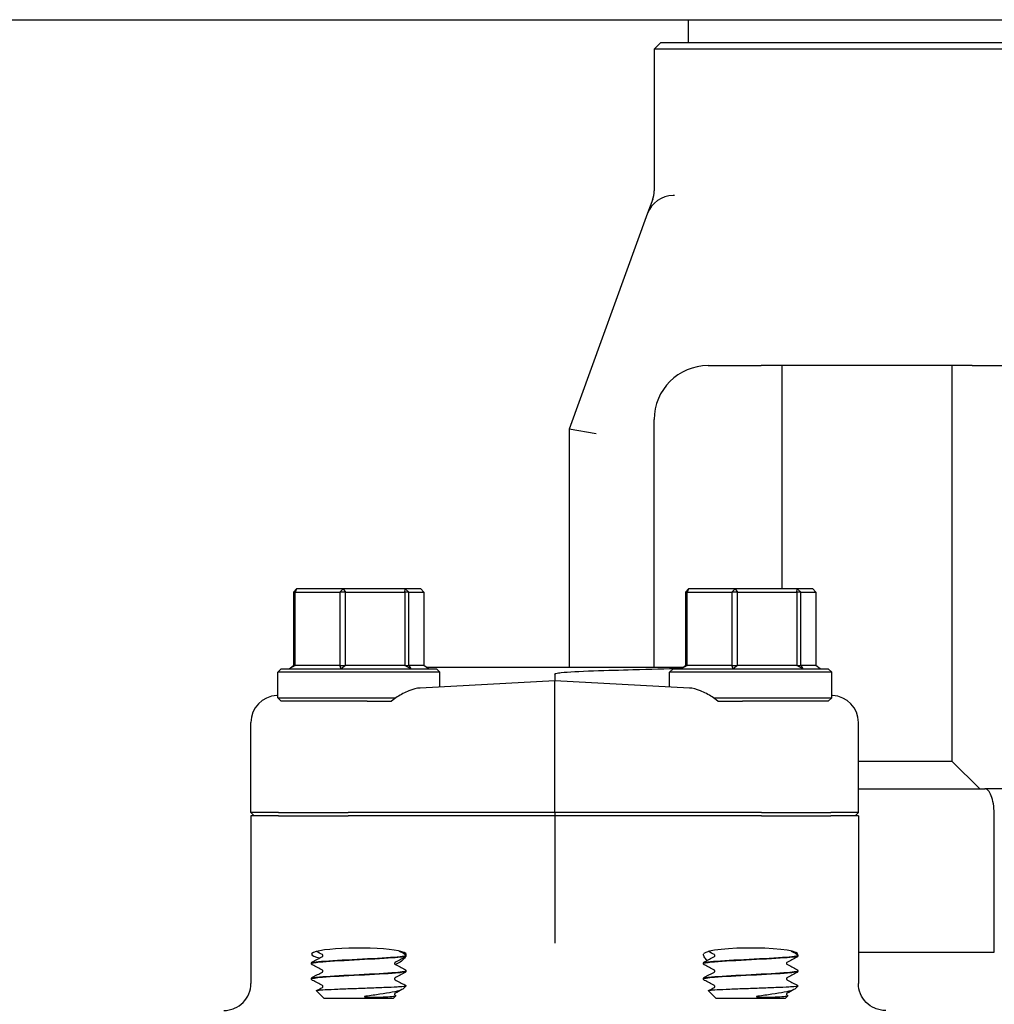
# Model space of a CAD drawing. Header units: inches. Extents: x 24 to 1128, y -69 to 748.
# Tile 515 of 656: x 746.48 to 751, y 305.55 to 310.11. Entities that reach past the tile are written whole.
import ezdxf

# ---------------------------------------------------------------- set-up
doc = ezdxf.new("R2010")
doc.units = ezdxf.units.IN
doc.header["$LTSCALE"] = 32
doc.header["$MEASUREMENT"] = 0
doc.layers.add('Visible (ANSI)', color=7, linetype='Continuous', lineweight=30)

msp = doc.modelspace()

# ---------------------------------------------------------------- linework, layer by layer
at = {"layer": 'Visible (ANSI)'}
for p, q in [((732.86063, 310.10867), (769.36063, 310.10867)), ((749.57836, 310.10867), (749.57836, 310.00286)), ((749.45213, 310.00286), (749.42088, 309.97161)), ((749.45213, 310.00286), (751.35813, 310.00286)), ((751.38938, 309.97161), (749.42088, 309.97161)), ((749.42088, 309.97161), (749.42088, 309.31624)), ((749.41456, 309.27684), (749.39095, 309.21195)), ((749.51538, 309.2942), (749.50841, 309.2942)), ((749.39095, 309.21195), (749.02718, 308.21252)), ((749.67088, 308.5068), (749.77429, 308.5068)), ((749.77429, 308.5068), (749.91647, 308.5068)), ((750.8938, 308.5068), (749.91647, 308.5068)), ((750.01143, 308.5068), (750.01143, 307.47242)), ((750.79883, 308.5068), (750.79883, 306.67546)), ((750.8938, 308.5068), (751.03598, 308.5068)), ((749.42088, 307.10867), (749.42088, 308.2568)), ((749.15218, 308.19048), (749.02718, 308.21252)), ((749.02718, 308.21252), (749.02718, 307.10867)), ((747.75211, 307.45679), (747.76569, 307.47242)), ((747.7596, 307.45679), (747.75211, 307.45679)), ((747.75211, 307.45679), (747.75211, 307.11804)), ((747.76569, 307.47242), (747.7596, 307.45679)), ((747.7596, 307.11804), (747.7596, 307.45679)), ((747.7596, 307.45679), (747.96578, 307.45679)), ((747.98137, 307.47242), (747.76569, 307.47242)), ((747.96578, 307.45679), (747.98137, 307.47242)), ((747.99204, 307.45679), (747.96578, 307.45679)), ((747.96578, 307.45679), (747.96578, 307.11804)), ((747.98137, 307.47242), (747.99204, 307.45679)), ((748.26918, 307.47242), (747.98137, 307.47242)), ((747.99204, 307.11804), (747.99204, 307.45679)), ((747.99204, 307.45679), (748.26715, 307.45679)), ((748.26715, 307.45679), (748.26918, 307.47242)), ((748.28593, 307.45679), (748.26715, 307.45679)), ((748.26715, 307.45679), (748.26715, 307.11804)), ((748.26918, 307.47242), (748.28593, 307.45679)), ((748.34129, 307.47242), (748.26918, 307.47242)), ((748.28593, 307.11804), (748.28593, 307.45679)), ((748.28593, 307.45679), (748.35487, 307.45679)), ((748.35487, 307.45679), (748.34129, 307.47242)), ((748.35487, 307.45679), (748.35487, 307.11804)), ((749.56647, 307.45679), (749.58005, 307.47242)), ((749.57396, 307.45679), (749.56647, 307.45679)), ((749.56647, 307.45679), (749.56647, 307.11804)), ((749.58005, 307.47242), (749.57396, 307.45679)), ((749.57396, 307.11804), (749.57396, 307.45679)), ((749.57396, 307.45679), (749.78013, 307.45679)), ((749.79573, 307.47242), (749.58005, 307.47242)), ((749.78013, 307.45679), (749.79573, 307.47242)), ((749.8064, 307.45679), (749.78013, 307.45679)), ((749.78013, 307.45679), (749.78013, 307.11804)), ((749.79573, 307.47242), (749.8064, 307.45679)), ((750.08353, 307.47242), (749.79573, 307.47242)), ((749.8064, 307.11804), (749.8064, 307.45679)), ((749.8064, 307.45679), (750.08151, 307.45679)), ((750.08151, 307.45679), (750.08353, 307.47242)), ((750.10029, 307.45679), (750.08151, 307.45679)), ((750.08151, 307.45679), (750.08151, 307.11804)), ((750.08353, 307.47242), (750.10029, 307.45679)), ((750.15565, 307.47242), (750.08353, 307.47242)), ((750.10029, 307.11804), (750.10029, 307.45679)), ((750.10029, 307.45679), (750.16923, 307.45679)), ((750.16923, 307.45679), (750.15565, 307.47242)), ((750.16923, 307.45679), (750.16923, 307.11804)), ((747.73101, 307.10242), (747.75211, 307.11804)), ((747.7596, 307.11804), (747.73101, 307.10242)), ((747.75211, 307.11804), (747.7596, 307.11804)), ((747.96578, 307.11804), (747.7596, 307.11804)), ((747.97268, 307.10242), (747.96578, 307.11804)), ((747.96578, 307.11804), (747.99204, 307.11804)), ((747.99204, 307.11804), (747.97268, 307.10242)), ((748.26715, 307.11804), (747.99204, 307.11804)), ((748.29516, 307.10242), (748.26715, 307.11804)), ((748.26715, 307.11804), (748.28593, 307.11804)), ((748.28593, 307.11804), (748.29516, 307.10242)), ((748.35487, 307.11804), (748.28593, 307.11804)), ((748.37597, 307.10242), (748.35487, 307.11804)), ((749.54537, 307.10242), (749.56647, 307.11804)), ((749.57396, 307.11804), (749.54537, 307.10242)), ((749.56647, 307.11804), (749.57396, 307.11804)), ((749.78013, 307.11804), (749.57396, 307.11804)), ((749.78704, 307.10242), (749.78013, 307.11804)), ((749.78013, 307.11804), (749.8064, 307.11804)), ((749.8064, 307.11804), (749.78704, 307.10242)), ((750.08151, 307.11804), (749.8064, 307.11804)), ((750.10952, 307.10242), (750.08151, 307.11804)), ((750.08151, 307.11804), (750.10029, 307.11804)), ((750.10029, 307.11804), (750.10952, 307.10242)), ((750.16923, 307.11804), (750.10029, 307.11804)), ((750.19033, 307.10242), (750.16923, 307.11804)), ((747.69412, 307.10242), (747.67849, 307.08679)), ((748.42849, 307.08679), (747.67849, 307.08679)), ((747.67849, 306.96804), (747.67849, 307.08679)), ((747.69412, 307.10242), (748.41287, 307.10242)), ((749.55381, 307.10867), (748.36754, 307.10867)), ((748.41287, 307.10242), (748.42849, 307.08679)), ((748.42849, 307.01828), (748.42849, 307.08679)), ((748.96067, 307.07742), (748.96067, 307.04617)), ((749.50847, 307.10242), (749.49285, 307.08679)), ((750.24285, 307.08679), (749.49285, 307.08679)), ((749.49285, 307.01828), (749.49285, 307.08679)), ((749.50847, 307.10242), (750.22722, 307.10242)), ((750.22722, 307.10242), (750.24285, 307.08679)), ((750.24285, 306.96804), (750.24285, 307.08679)), ((748.96067, 307.04617), (748.33714, 307.01349)), ((749.5842, 307.01349), (748.96067, 307.04617)), ((748.96067, 306.92186), (748.96067, 307.04617)), ((747.67849, 306.97897), (747.67398, 306.97874)), ((747.67849, 306.96804), (748.22598, 306.96804)), ((747.69412, 306.95242), (747.67849, 306.96804)), ((748.09193, 306.95242), (747.69412, 306.95242)), ((748.09193, 306.95242), (748.20542, 306.95242)), ((749.69536, 306.96804), (750.24285, 306.96804)), ((749.71592, 306.95242), (749.82941, 306.95242)), ((750.22722, 306.95242), (749.82941, 306.95242)), ((750.22722, 306.95242), (750.24285, 306.96804)), ((750.24736, 306.97874), (750.24285, 306.97897)), ((748.96067, 306.43679), (748.96067, 306.92186)), ((747.55442, 306.43679), (747.55442, 306.85379)), ((750.36692, 306.43679), (750.36692, 306.85379)), ((750.36692, 306.67546), (750.79883, 306.67546)), ((750.79883, 306.67546), (750.92812, 306.54617)), ((750.36692, 306.54617), (750.95243, 306.54617)), ((751.13938, 306.54617), (750.95243, 306.54617)), ((747.55442, 306.43679), (747.57018, 306.42117)), ((747.68177, 306.43679), (747.55442, 306.43679)), ((747.68177, 306.43679), (748.00401, 306.43679)), ((748.96067, 306.43679), (748.00401, 306.43679)), ((749.91733, 306.43679), (748.96067, 306.43679)), ((748.96067, 306.43679), (748.96067, 306.42117)), ((749.91733, 306.43679), (750.23957, 306.43679)), ((750.36692, 306.43679), (750.23957, 306.43679)), ((750.36692, 306.43679), (750.35116, 306.42117)), ((747.55442, 306.42117), (747.55442, 305.6448)), ((747.68177, 306.42117), (747.55442, 306.42117)), ((747.68177, 306.42117), (748.00401, 306.42117)), ((748.96067, 306.42117), (748.00401, 306.42117)), ((748.96067, 306.42117), (748.96067, 305.95594)), ((749.91733, 306.42117), (748.96067, 306.42117)), ((749.91733, 306.42117), (750.23957, 306.42117)), ((750.36692, 306.42117), (750.23957, 306.42117)), ((750.36692, 306.42117), (750.36692, 305.6448)), ((750.99568, 305.78986), (750.99568, 306.42117)), ((748.96067, 305.95594), (748.96067, 305.83172)), ((748.27224, 305.77441), (748.27224, 305.77374)), ((750.0866, 305.77441), (750.0866, 305.77374)), ((750.36692, 305.78986), (750.99568, 305.78986)), ((747.83474, 305.73866), (747.83474, 305.73799)), ((748.27224, 305.70291), (748.27224, 305.70224)), ((749.6491, 305.73866), (749.6491, 305.73799)), ((750.0866, 305.70291), (750.0866, 305.70224)), ((747.83474, 305.66716), (747.83474, 305.66649)), ((749.6491, 305.66716), (749.6491, 305.66649)), ((747.89248, 305.57742), (747.85767, 305.61137)), ((748.25736, 305.61922), (748.27186, 305.63336)), ((749.70684, 305.57742), (749.67202, 305.61137)), ((750.07172, 305.61922), (750.08622, 305.63336)), ((747.89248, 305.57742), (748.2145, 305.57742)), ((748.2145, 305.57742), (748.22542, 305.58806)), ((748.22151, 305.59083), (748.22501, 305.589)), ((749.70684, 305.57742), (750.02886, 305.57742)), ((750.02886, 305.57742), (750.03977, 305.58806)), ((750.03587, 305.59083), (750.03936, 305.589))]:
    msp.add_line(p, q, dxfattribs=at)
for centre, radius, start, end in [((749.29588, 309.31624), 0.125, 340, 0), ((749.50841, 309.1692), 0.125, 90, 160), ((749.67088, 308.2568), 0.25, 90, 180)]:
    msp.add_arc(centre, radius, start, end, dxfattribs=at)
for centre, major_axis, ratio, start_param, end_param in [((747.68052, 306.85391), (-0.12593, -0.0066), 0.9912318, 4.712389, 6.2312837), ((750.24082, 306.85391), (0.12593, -0.0066), 0.9912318, 0.0519016, 1.5707963), ((748.05349, 305.78047), (0.21875, 0), 0.1316525, 0.1108904, 3.7549812), ((749.86785, 305.78047), (0.21875, 0), 0.1316525, 6.1892377, 9.3138876)]:
    msp.add_ellipse(centre, major_axis=major_axis, ratio=ratio, start_param=start_param, end_param=end_param, dxfattribs=at)
for points, knots in [([(748.96067, 307.07742), (748.96067, 307.0776), (748.96071, 307.07776), (748.96088, 307.07813), (748.96102, 307.07832), (748.9615, 307.0788), (748.96192, 307.07907), (748.9634, 307.07989), (748.96487, 307.0804), (748.97258, 307.08262), (748.98308, 307.08399), (749.02247, 307.08831), (749.07565, 307.09097), (749.14067, 307.09315)], [0, 0, 0, 0, 0.00152658, 0.00152658, 0.00347355, 0.00347355, 0.00712444, 0.00712444, 0.01690708, 0.01690708, 0.05959749, 0.05959749, 0.22400496, 0.22400496, 0.22400496, 0.22400496]), ([(749.14067, 307.09315), (749.20354, 307.09526), (749.26458, 307.09722), (749.40383, 307.10141), (749.47783, 307.1034), (749.54392, 307.10493), (749.54642, 307.10499), (749.54891, 307.10504)], [3.1568039, 3.1568039, 3.1568039, 3.1568039, 3.6500368, 3.6500368, 4.3433226, 4.3433226, 4.370872, 4.370872, 4.370872, 4.370872]), ([(748.33714, 307.01349), (748.32167, 307.01268), (748.30399, 307.00816), (748.26746, 306.99342), (748.2486, 306.98316), (748.22322, 306.96629), (748.21417, 306.95971), (748.20542, 306.95242)], [0.5162883, 0.5162883, 0.5162883, 0.5162883, 0.68070555, 0.68070555, 0.84790607, 0.84790607, 0.93136202, 0.93136202, 0.93136202, 0.93136202]), ([(749.71592, 306.95242), (749.70717, 306.95971), (749.69812, 306.96629), (749.67274, 306.98316), (749.65388, 306.99342), (749.61735, 307.00816), (749.59967, 307.01268), (749.5842, 307.01349)], [1.37086357, 1.37086357, 1.37086357, 1.37086357, 1.45431952, 1.45431952, 1.62152004, 1.62152004, 1.78593729, 1.78593729, 1.78593729, 1.78593729]), ([(750.99568, 306.42117), (750.99568, 306.43666), (750.99473, 306.45196), (750.99096, 306.48102), (750.98814, 306.49439), (750.98082, 306.51783), (750.9763, 306.52744), (750.96838, 306.53817), (750.96534, 306.54113), (750.95906, 306.54513), (750.95582, 306.54615), (750.95251, 306.54617), (750.95247, 306.54617), (750.95243, 306.54617)], [-0.51447823, -0.51447823, -0.51447823, -0.51447823, -0.39620285, -0.39620285, -0.27486586, -0.27486586, -0.14690316, -0.14690316, -0.07369055, -0.07369055, 0, 0, 0.00085806, 0.00085806, 0.00085806, 0.00085806]), ([(747.835, 305.73797), (747.83509, 305.74023), (747.84786, 305.74249), (747.87218, 305.74475), (747.90813, 305.74809), (747.96861, 305.75143), (748.03258, 305.75478), (748.09653, 305.75812), (748.16273, 305.76146), (748.20816, 305.7648), (748.24866, 305.76778), (748.27196, 305.77076), (748.27219, 305.77374)], [14.1348503, 14.1348503, 14.1348503, 14.1348503, 14.7308693, 14.7308693, 14.7308693, 15.6122213, 15.6122213, 15.6122213, 16.4933178, 16.4933178, 16.4933178, 17.2787596, 17.2787596, 17.2787596, 17.2787596]), ([(748.27222, 305.77444), (748.27224, 305.77418), (748.27209, 305.77392), (748.27177, 305.77366), (748.26754, 305.77032), (748.23356, 305.76699), (748.1816, 305.76365), (748.12974, 305.76033), (748.06096, 305.757), (747.99901, 305.75367), (747.93717, 305.75035), (747.88329, 305.74703), (747.85589, 305.74371), (747.84202, 305.74202), (747.83508, 305.74034), (747.83507, 305.73866)], [-23.5642615, -23.5642615, -23.5642615, -23.5642615, -23.4959687, -23.4959687, -23.4959687, -22.6167864, -22.6167864, -22.6167864, -21.7394211, -21.7394211, -21.7394211, -20.8637276, -20.8637276, -20.8637276, -20.4203522, -20.4203522, -20.4203522, -20.4203522]), ([(747.8877, 305.77408), (747.8877, 305.77546), (747.88713, 305.77675), (747.8862, 305.77804), (747.88584, 305.77831), (747.88553, 305.77854), (747.88547, 305.77857), (747.88547, 305.77857)], [0, 0, 0, 0, 0.022828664, 0.022828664, 0.041633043, 0.041633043, 0.054614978, 0.054614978, 0.054614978, 0.054614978]), ([(747.88547, 305.76958), (747.88547, 305.76958), (747.88571, 305.76967), (747.88647, 305.77047), (747.88683, 305.77092), (747.88746, 305.77225), (747.8877, 305.77316), (747.8877, 305.77408)], [0.002645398, 0.002645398, 0.002645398, 0.002645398, 0.027589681, 0.027589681, 0.042171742, 0.042171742, 0.057287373, 0.057287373, 0.057287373, 0.057287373]), ([(748.26808, 305.76723), (748.26459, 305.76131), (748.259, 305.75477), (748.24389, 305.74275), (748.23397, 305.73719), (748.22179, 305.73368)], [0.17588334, 0.17588334, 0.17588334, 0.17588334, 0.32081632, 0.32081632, 0.47288143, 0.47288143, 0.47288143, 0.47288143]), ([(748.26753, 305.78122), (748.26832, 305.78081), (748.26916, 305.78031), (748.27056, 305.77886), (748.27106, 305.77822), (748.27189, 305.77657), (748.27219, 305.77552), (748.27224, 305.77444)], [0, 0, 0, 0, 0.028459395, 0.028459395, 0.043235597, 0.043235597, 0.058545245, 0.058545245, 0.058545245, 0.058545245]), ([(748.27224, 305.77372), (748.27218, 305.77226), (748.27163, 305.77089), (748.27039, 305.76901), (748.26972, 305.7684), (748.26856, 305.76751), (748.26804, 305.7672), (748.26753, 305.76694)], [0, 0, 0, 0, 0.020588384, 0.020588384, 0.04017257, 0.04017257, 0.058516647, 0.058516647, 0.058516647, 0.058516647]), ([(748.2709, 305.78365), (748.27207, 305.78227), (748.27246, 305.7802), (748.27207, 305.77722), (748.27199, 305.77679), (748.2719, 305.77634)], [0, 0, 0, 0, 0.081333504, 0.081333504, 0.094797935, 0.094797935, 0.094797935, 0.094797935]), ([(749.66614, 305.75192), (749.66007, 305.75735), (749.65557, 305.76308), (749.64892, 305.77501), (749.64802, 305.78079), (749.65044, 305.78365)], [0.71251652, 0.71251652, 0.71251652, 0.71251652, 0.82602783, 0.82602783, 0.97703961, 0.97703961, 0.97703961, 0.97703961]), ([(749.64936, 305.73797), (749.64944, 305.74023), (749.66222, 305.74249), (749.68653, 305.74475), (749.72248, 305.74809), (749.78297, 305.75143), (749.84694, 305.75478), (749.91089, 305.75812), (749.97709, 305.76146), (750.02252, 305.7648), (750.06302, 305.76778), (750.08632, 305.77076), (750.08655, 305.77374)], [14.1348503, 14.1348503, 14.1348503, 14.1348503, 14.7308693, 14.7308693, 14.7308693, 15.6122213, 15.6122213, 15.6122213, 16.4933178, 16.4933178, 16.4933178, 17.2787596, 17.2787596, 17.2787596, 17.2787596]), ([(750.08657, 305.77444), (750.0866, 305.77418), (750.08645, 305.77392), (750.08612, 305.77366), (750.0819, 305.77032), (750.04792, 305.76699), (749.99595, 305.76365), (749.94409, 305.76033), (749.87532, 305.757), (749.81336, 305.75367), (749.75152, 305.75035), (749.69764, 305.74703), (749.67025, 305.74371), (749.65638, 305.74202), (749.64943, 305.74034), (749.64943, 305.73866)], [-23.5642615, -23.5642615, -23.5642615, -23.5642615, -23.4959687, -23.4959687, -23.4959687, -22.6167864, -22.6167864, -22.6167864, -21.7394211, -21.7394211, -21.7394211, -20.8637276, -20.8637276, -20.8637276, -20.4203522, -20.4203522, -20.4203522, -20.4203522]), ([(749.70205, 305.77408), (749.70205, 305.77546), (749.70149, 305.77675), (749.70055, 305.77804), (749.7002, 305.77831), (749.69989, 305.77854), (749.69983, 305.77857), (749.69983, 305.77857)], [0, 0, 0, 0, 0.022828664, 0.022828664, 0.041633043, 0.041633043, 0.054614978, 0.054614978, 0.054614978, 0.054614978]), ([(749.69983, 305.76958), (749.69983, 305.76958), (749.70007, 305.76967), (749.70082, 305.77047), (749.70119, 305.77092), (749.70182, 305.77225), (749.70205, 305.77316), (749.70205, 305.77408)], [0.002645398, 0.002645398, 0.002645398, 0.002645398, 0.027589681, 0.027589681, 0.042171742, 0.042171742, 0.057287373, 0.057287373, 0.057287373, 0.057287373]), ([(750.08189, 305.78122), (750.08267, 305.78081), (750.08352, 305.78031), (750.08492, 305.77886), (750.08541, 305.77822), (750.08624, 305.77657), (750.08655, 305.77552), (750.0866, 305.77444)], [0, 0, 0, 0, 0.028459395, 0.028459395, 0.043235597, 0.043235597, 0.058545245, 0.058545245, 0.058545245, 0.058545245]), ([(750.0866, 305.77372), (750.08653, 305.77226), (750.08599, 305.77089), (750.08474, 305.76901), (750.08408, 305.7684), (750.08292, 305.76751), (750.08239, 305.7672), (750.08189, 305.76694)], [0, 0, 0, 0, 0.020588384, 0.020588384, 0.04017257, 0.04017257, 0.058516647, 0.058516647, 0.058516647, 0.058516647]), ([(747.83474, 305.73869), (747.83481, 305.74014), (747.83535, 305.74151), (747.8366, 305.74339), (747.83726, 305.744), (747.83842, 305.74489), (747.83895, 305.7452), (747.83945, 305.74547)], [0, 0, 0, 0, 0.020588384, 0.020588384, 0.04017257, 0.04017257, 0.058516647, 0.058516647, 0.058516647, 0.058516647]), ([(747.83945, 305.73119), (747.83867, 305.73159), (747.83782, 305.73209), (747.83642, 305.73354), (747.83593, 305.73418), (747.8351, 305.73583), (747.83479, 305.73688), (747.83474, 305.73797)], [0, 0, 0, 0, 0.028459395, 0.028459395, 0.043235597, 0.043235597, 0.058545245, 0.058545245, 0.058545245, 0.058545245]), ([(748.27221, 305.70294), (748.27213, 305.69991), (748.24811, 305.69688), (748.20651, 305.69385), (748.16088, 305.69053), (748.09496, 305.68721), (748.03143, 305.68389), (747.96811, 305.68058), (747.90835, 305.67726), (747.87258, 305.67395), (747.84811, 305.67169), (747.83519, 305.66942), (747.835, 305.66716)], [-17.2810762, -17.2810762, -17.2810762, -17.2810762, -16.4826805, -16.4826805, -16.4826805, -15.6069384, -15.6069384, -15.6069384, -14.7341258, -14.7341258, -14.7341258, -14.1371669, -14.1371669, -14.1371669, -14.1371669]), ([(747.8877, 305.70258), (747.8877, 305.70396), (747.88713, 305.70525), (747.8862, 305.70654), (747.88584, 305.70681), (747.88553, 305.70704), (747.88547, 305.70707), (747.88547, 305.70707)], [0, 0, 0, 0, 0.022828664, 0.022828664, 0.041633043, 0.041633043, 0.054614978, 0.054614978, 0.054614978, 0.054614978]), ([(747.88547, 305.69808), (747.88547, 305.69808), (747.88571, 305.69817), (747.88647, 305.69897), (747.88683, 305.69942), (747.88746, 305.70075), (747.8877, 305.70166), (747.8877, 305.70258)], [0.002645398, 0.002645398, 0.002645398, 0.002645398, 0.027589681, 0.027589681, 0.042171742, 0.042171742, 0.057287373, 0.057287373, 0.057287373, 0.057287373]), ([(748.22151, 305.74282), (748.22151, 305.74282), (748.22127, 305.74273), (748.22052, 305.74193), (748.22015, 305.74148), (748.21952, 305.74015), (748.21929, 305.73924), (748.21929, 305.73833)], [0.002645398, 0.002645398, 0.002645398, 0.002645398, 0.027589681, 0.027589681, 0.042171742, 0.042171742, 0.057287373, 0.057287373, 0.057287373, 0.057287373]), ([(748.21929, 305.73833), (748.21929, 305.73694), (748.21985, 305.73565), (748.22079, 305.73436), (748.22114, 305.73409), (748.22145, 305.73386), (748.22151, 305.73383), (748.22151, 305.73383)], [0, 0, 0, 0, 0.022828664, 0.022828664, 0.041633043, 0.041633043, 0.054614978, 0.054614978, 0.054614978, 0.054614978]), ([(748.26753, 305.70972), (748.26832, 305.70931), (748.26916, 305.70881), (748.27056, 305.70736), (748.27106, 305.70672), (748.27189, 305.70507), (748.27219, 305.70402), (748.27224, 305.70294)], [0, 0, 0, 0, 0.028459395, 0.028459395, 0.043235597, 0.043235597, 0.058545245, 0.058545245, 0.058545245, 0.058545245]), ([(749.6491, 305.73869), (749.64916, 305.74014), (749.64971, 305.74151), (749.65095, 305.74339), (749.65162, 305.744), (749.65278, 305.74489), (749.6533, 305.7452), (749.65381, 305.74547)], [0, 0, 0, 0, 0.020588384, 0.020588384, 0.04017257, 0.04017257, 0.058516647, 0.058516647, 0.058516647, 0.058516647]), ([(749.65381, 305.73119), (749.65302, 305.73159), (749.65218, 305.73209), (749.65078, 305.73354), (749.65028, 305.73418), (749.64945, 305.73583), (749.64915, 305.73688), (749.6491, 305.73797)], [0, 0, 0, 0, 0.028459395, 0.028459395, 0.043235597, 0.043235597, 0.058545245, 0.058545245, 0.058545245, 0.058545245]), ([(750.08656, 305.70294), (750.08648, 305.69991), (750.06247, 305.69688), (750.02087, 305.69385), (749.97523, 305.69053), (749.90932, 305.68721), (749.84579, 305.68389), (749.78247, 305.68058), (749.72271, 305.67726), (749.68693, 305.67395), (749.66246, 305.67169), (749.64955, 305.66942), (749.64936, 305.66716)], [-17.2810762, -17.2810762, -17.2810762, -17.2810762, -16.4826805, -16.4826805, -16.4826805, -15.6069384, -15.6069384, -15.6069384, -14.7341258, -14.7341258, -14.7341258, -14.1371669, -14.1371669, -14.1371669, -14.1371669]), ([(749.70205, 305.70258), (749.70205, 305.70396), (749.70149, 305.70525), (749.70055, 305.70654), (749.7002, 305.70681), (749.69989, 305.70704), (749.69983, 305.70707), (749.69983, 305.70707)], [0, 0, 0, 0, 0.022828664, 0.022828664, 0.041633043, 0.041633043, 0.054614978, 0.054614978, 0.054614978, 0.054614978]), ([(749.69983, 305.69808), (749.69983, 305.69808), (749.70007, 305.69817), (749.70082, 305.69897), (749.70119, 305.69942), (749.70182, 305.70075), (749.70205, 305.70166), (749.70205, 305.70258)], [0.002645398, 0.002645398, 0.002645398, 0.002645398, 0.027589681, 0.027589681, 0.042171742, 0.042171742, 0.057287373, 0.057287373, 0.057287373, 0.057287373]), ([(750.03587, 305.74282), (750.03587, 305.74282), (750.03563, 305.74273), (750.03487, 305.74193), (750.03451, 305.74148), (750.03388, 305.74015), (750.03364, 305.73924), (750.03364, 305.73833)], [0.002645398, 0.002645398, 0.002645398, 0.002645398, 0.027589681, 0.027589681, 0.042171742, 0.042171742, 0.057287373, 0.057287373, 0.057287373, 0.057287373]), ([(750.03364, 305.73833), (750.03364, 305.73694), (750.03421, 305.73565), (750.03514, 305.73436), (750.0355, 305.73409), (750.03581, 305.73386), (750.03587, 305.73383), (750.03587, 305.73383)], [0, 0, 0, 0, 0.022828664, 0.022828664, 0.041633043, 0.041633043, 0.054614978, 0.054614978, 0.054614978, 0.054614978]), ([(750.08189, 305.70972), (750.08267, 305.70931), (750.08352, 305.70881), (750.08492, 305.70736), (750.08541, 305.70672), (750.08624, 305.70507), (750.08655, 305.70402), (750.0866, 305.70294)], [0, 0, 0, 0, 0.028459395, 0.028459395, 0.043235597, 0.043235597, 0.058545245, 0.058545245, 0.058545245, 0.058545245]), ([(747.83474, 305.66719), (747.83481, 305.66864), (747.83535, 305.67001), (747.8366, 305.67189), (747.83726, 305.6725), (747.83842, 305.67339), (747.83895, 305.6737), (747.83945, 305.67397)], [0, 0, 0, 0, 0.020588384, 0.020588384, 0.04017257, 0.04017257, 0.058516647, 0.058516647, 0.058516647, 0.058516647]), ([(747.83945, 305.65969), (747.83867, 305.66009), (747.83782, 305.66059), (747.83642, 305.66204), (747.83593, 305.66268), (747.8351, 305.66433), (747.83479, 305.66538), (747.83474, 305.66647)], [0, 0, 0, 0, 0.028459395, 0.028459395, 0.043235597, 0.043235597, 0.058545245, 0.058545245, 0.058545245, 0.058545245]), ([(747.83489, 305.66647), (747.83504, 305.66913), (747.8532, 305.67179), (747.88619, 305.67446), (747.92768, 305.67781), (747.99183, 305.68116), (748.05622, 305.68451), (748.1206, 305.68786), (748.18397, 305.69121), (748.22422, 305.69456), (748.25501, 305.69712), (748.27181, 305.69968), (748.27207, 305.70224)], [7.851665, 7.851665, 7.851665, 7.851665, 8.5540503, 8.5540503, 8.5540503, 9.4372578, 9.4372578, 9.4372578, 10.320193, 10.320193, 10.320193, 10.9955743, 10.9955743, 10.9955743, 10.9955743]), ([(748.22151, 305.67132), (748.22151, 305.67132), (748.22127, 305.67123), (748.22052, 305.67043), (748.22015, 305.66998), (748.21952, 305.66865), (748.21929, 305.66774), (748.21929, 305.66683)], [0.002645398, 0.002645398, 0.002645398, 0.002645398, 0.027589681, 0.027589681, 0.042171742, 0.042171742, 0.057287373, 0.057287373, 0.057287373, 0.057287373]), ([(748.21929, 305.66683), (748.21929, 305.66544), (748.21985, 305.66415), (748.22079, 305.66286), (748.22114, 305.66259), (748.22145, 305.66236), (748.22151, 305.66233), (748.22151, 305.66233)], [0, 0, 0, 0, 0.022828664, 0.022828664, 0.041633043, 0.041633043, 0.054614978, 0.054614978, 0.054614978, 0.054614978]), ([(748.27224, 305.70222), (748.27218, 305.70076), (748.27163, 305.69939), (748.27039, 305.69751), (748.26972, 305.6969), (748.26856, 305.69601), (748.26804, 305.6957), (748.26753, 305.69544)], [0, 0, 0, 0, 0.020588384, 0.020588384, 0.04017257, 0.04017257, 0.058516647, 0.058516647, 0.058516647, 0.058516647]), ([(749.6491, 305.66719), (749.64916, 305.66864), (749.64971, 305.67001), (749.65095, 305.67189), (749.65162, 305.6725), (749.65278, 305.67339), (749.6533, 305.6737), (749.65381, 305.67397)], [0, 0, 0, 0, 0.020588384, 0.020588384, 0.04017257, 0.04017257, 0.058516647, 0.058516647, 0.058516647, 0.058516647]), ([(749.65381, 305.65969), (749.65302, 305.66009), (749.65218, 305.66059), (749.65078, 305.66204), (749.65028, 305.66268), (749.64945, 305.66433), (749.64915, 305.66538), (749.6491, 305.66647)], [0, 0, 0, 0, 0.028459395, 0.028459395, 0.043235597, 0.043235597, 0.058545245, 0.058545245, 0.058545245, 0.058545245]), ([(749.64924, 305.66647), (749.6494, 305.66913), (749.66755, 305.67179), (749.70055, 305.67446), (749.74204, 305.67781), (749.80618, 305.68116), (749.87058, 305.68451), (749.93495, 305.68786), (749.99833, 305.69121), (750.03858, 305.69456), (750.06936, 305.69712), (750.08617, 305.69968), (750.08642, 305.70224)], [7.851665, 7.851665, 7.851665, 7.851665, 8.5540503, 8.5540503, 8.5540503, 9.4372578, 9.4372578, 9.4372578, 10.320193, 10.320193, 10.320193, 10.9955743, 10.9955743, 10.9955743, 10.9955743]), ([(750.03587, 305.67132), (750.03587, 305.67132), (750.03563, 305.67123), (750.03487, 305.67043), (750.03451, 305.66998), (750.03388, 305.66865), (750.03364, 305.66774), (750.03364, 305.66683)], [0.002645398, 0.002645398, 0.002645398, 0.002645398, 0.027589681, 0.027589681, 0.042171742, 0.042171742, 0.057287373, 0.057287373, 0.057287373, 0.057287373]), ([(750.03364, 305.66683), (750.03364, 305.66544), (750.03421, 305.66415), (750.03514, 305.66286), (750.0355, 305.66259), (750.03581, 305.66236), (750.03587, 305.66233), (750.03587, 305.66233)], [0, 0, 0, 0, 0.022828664, 0.022828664, 0.041633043, 0.041633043, 0.054614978, 0.054614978, 0.054614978, 0.054614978]), ([(750.0866, 305.70222), (750.08653, 305.70076), (750.08599, 305.69939), (750.08474, 305.69751), (750.08408, 305.6969), (750.08292, 305.69601), (750.08239, 305.6957), (750.08189, 305.69544)], [0, 0, 0, 0, 0.020588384, 0.020588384, 0.04017257, 0.04017257, 0.058516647, 0.058516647, 0.058516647, 0.058516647]), ([(747.42832, 305.51992), (747.42842, 305.51992), (747.42853, 305.51992), (747.43718, 305.51994), (747.44571, 305.52082), (747.46244, 305.52428), (747.47061, 305.52684), (747.49348, 305.53664), (747.50713, 305.54594), (747.52997, 305.56913), (747.53899, 305.58276), (747.55127, 305.61267), (747.55442, 305.62865), (747.55442, 305.6448)], [-0.00080906, -0.00080906, -0.00080906, -0.00080906, 0, 0, 0.06513682, 0.06513682, 0.13017613, 0.13017613, 0.25481643, 0.25481643, 0.37825086, 0.37825086, 0.50129539, 0.50129539, 0.50129539, 0.50129539]), ([(747.85767, 305.61137), (747.85715, 305.61188), (747.858, 305.61238), (747.86452, 305.61386), (747.87378, 305.61482), (747.90132, 305.61675), (747.91944, 305.61771), (747.96237, 305.61964), (747.98685, 305.62059), (748.03908, 305.62252), (748.06637, 305.62348), (748.12021, 305.62541), (748.14623, 305.62637), (748.19351, 305.6283), (748.21426, 305.62925), (748.23081, 305.63021)], [-1.3327966, -1.3327966, -1.3327966, -1.3327966, -1.2298846, -1.2298846, -1.0320942, -1.0320942, -0.8314266, -0.8314266, -0.6278827, -0.6278827, -0.4214631, -0.4214631, -0.2121686, -0.2121686, 0, 0, 0, 0]), ([(747.8877, 305.63108), (747.8877, 305.63246), (747.88713, 305.63375), (747.8862, 305.63504), (747.88584, 305.63531), (747.88553, 305.63554), (747.88547, 305.63557), (747.88547, 305.63557)], [0, 0, 0, 0, 0.022828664, 0.022828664, 0.041633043, 0.041633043, 0.054614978, 0.054614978, 0.054614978, 0.054614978]), ([(747.88547, 305.62658), (747.88547, 305.62658), (747.88571, 305.62667), (747.88647, 305.62747), (747.88683, 305.62792), (747.88746, 305.62925), (747.8877, 305.63016), (747.8877, 305.63108)], [0.002645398, 0.002645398, 0.002645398, 0.002645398, 0.027589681, 0.027589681, 0.042171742, 0.042171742, 0.057287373, 0.057287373, 0.057287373, 0.057287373]), ([(748.25736, 305.61922), (748.25555, 305.61745), (748.25211, 305.61566), (748.2385, 305.61076), (748.22548, 305.60764), (748.19244, 305.60135), (748.17308, 305.59824), (748.13093, 305.59195), (748.10875, 305.58884), (748.08614, 305.58561)], [-0.66481107, -0.66481107, -0.66481107, -0.66481107, -0.55061182, -0.55061182, -0.35778862, -0.35778862, -0.17425332, -0.17425332, 0, 0, 0, 0]), ([(748.23081, 305.63021), (748.23987, 305.63074), (748.24755, 305.6312), (748.26005, 305.63203), (748.26477, 305.6324), (748.27058, 305.63299), (748.27194, 305.63324), (748.27188, 305.63342)], [-0.44431555, -0.44431555, -0.44431555, -0.44431555, -0.32882749, -0.32882749, -0.21096916, -0.21096916, -0.10373636, -0.10373636, -0.10373636, -0.10373636]), ([(748.26753, 305.63822), (748.2682, 305.63787), (748.26889, 305.63745), (748.27044, 305.63606), (748.27136, 305.63497), (748.27188, 305.63341)], [0, 0, 0, 0, 0.024061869, 0.024061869, 0.048830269, 0.048830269, 0.048830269, 0.048830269]), ([(749.67202, 305.61137), (749.6715, 305.61188), (749.67236, 305.61238), (749.67887, 305.61386), (749.68814, 305.61482), (749.71567, 305.61675), (749.7338, 305.61771), (749.77673, 305.61964), (749.8012, 305.62059), (749.85344, 305.62252), (749.88072, 305.62348), (749.93457, 305.62541), (749.96058, 305.62637), (750.00787, 305.6283), (750.02861, 305.62925), (750.04517, 305.63021)], [-1.3327966, -1.3327966, -1.3327966, -1.3327966, -1.2298846, -1.2298846, -1.0320942, -1.0320942, -0.8314266, -0.8314266, -0.6278827, -0.6278827, -0.4214631, -0.4214631, -0.2121686, -0.2121686, 0, 0, 0, 0]), ([(749.70205, 305.63108), (749.70205, 305.63246), (749.70149, 305.63375), (749.70055, 305.63504), (749.7002, 305.63531), (749.69989, 305.63554), (749.69983, 305.63557), (749.69983, 305.63557)], [0, 0, 0, 0, 0.022828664, 0.022828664, 0.041633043, 0.041633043, 0.054614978, 0.054614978, 0.054614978, 0.054614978]), ([(749.69983, 305.62658), (749.69983, 305.62658), (749.70007, 305.62667), (749.70082, 305.62747), (749.70119, 305.62792), (749.70182, 305.62925), (749.70205, 305.63016), (749.70205, 305.63108)], [0.002645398, 0.002645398, 0.002645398, 0.002645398, 0.027589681, 0.027589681, 0.042171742, 0.042171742, 0.057287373, 0.057287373, 0.057287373, 0.057287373]), ([(750.07172, 305.61922), (750.0699, 305.61745), (750.06646, 305.61566), (750.05285, 305.61076), (750.03984, 305.60764), (750.00679, 305.60135), (749.98743, 305.59824), (749.94529, 305.59195), (749.92311, 305.58884), (749.90049, 305.58561)], [-0.66481107, -0.66481107, -0.66481107, -0.66481107, -0.55061182, -0.55061182, -0.35778862, -0.35778862, -0.17425332, -0.17425332, 0, 0, 0, 0]), ([(750.04517, 305.63021), (750.05422, 305.63074), (750.0619, 305.6312), (750.0744, 305.63203), (750.07912, 305.6324), (750.08493, 305.63299), (750.08629, 305.63324), (750.08624, 305.63342)], [-0.44431555, -0.44431555, -0.44431555, -0.44431555, -0.32882749, -0.32882749, -0.21096916, -0.21096916, -0.10373636, -0.10373636, -0.10373636, -0.10373636]), ([(750.08189, 305.63822), (750.08255, 305.63787), (750.08325, 305.63745), (750.0848, 305.63606), (750.08572, 305.63497), (750.08624, 305.63341)], [0, 0, 0, 0, 0.024061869, 0.024061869, 0.048830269, 0.048830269, 0.048830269, 0.048830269]), ([(750.49302, 305.51992), (750.49292, 305.51992), (750.49281, 305.51992), (750.48416, 305.51994), (750.47563, 305.52082), (750.4589, 305.52428), (750.45073, 305.52684), (750.42786, 305.53664), (750.41421, 305.54594), (750.39137, 305.56913), (750.38235, 305.58276), (750.37007, 305.61267), (750.36692, 305.62865), (750.36692, 305.6448)], [-0.00080906, -0.00080906, -0.00080906, -0.00080906, 0, 0, 0.06513682, 0.06513682, 0.13017613, 0.13017613, 0.25481643, 0.25481643, 0.37825086, 0.37825086, 0.50129539, 0.50129539, 0.50129539, 0.50129539]), ([(748.08614, 305.58561), (748.08386, 305.58529), (748.08209, 305.58496), (748.08081, 305.58456), (748.08055, 305.58447), (748.08028, 305.58433), (748.0802, 305.58428), (748.08011, 305.58419), (748.08008, 305.58416), (748.08004, 305.5841), (748.08003, 305.58407), (748.08003, 305.584), (748.08005, 305.58397), (748.08009, 305.58389), (748.08014, 305.58385), (748.08034, 305.58372), (748.08058, 305.58363), (748.08159, 305.58335), (748.08274, 305.58318), (748.0906, 305.58238), (748.10354, 305.58209), (748.11919, 305.58209)], [-0.25215193, -0.25215193, -0.25215193, -0.25215193, -0.19967794, -0.19967794, -0.18722758, -0.18722758, -0.18219412, -0.18219412, -0.17935031, -0.17935031, -0.17701108, -0.17701108, -0.17437616, -0.17437616, -0.17027277, -0.17027277, -0.15860757, -0.15860757, -0.12989843, -0.12989843, 0, 0, 0, 0]), ([(748.11919, 305.58209), (748.14742, 305.58209), (748.16556, 305.58276), (748.1925, 305.58379), (748.20518, 305.58459), (748.21372, 305.58561)], [-0.29459793, -0.29459793, -0.29459793, -0.29459793, -0.17753869, -0.17753869, 0, 0, 0, 0]), ([(748.21372, 305.58561), (748.21962, 305.58631), (748.22335, 305.58701), (748.22577, 305.58814), (748.22582, 305.58857), (748.22501, 305.589)], [-2.9565185, -2.9565185, -2.9565185, -2.9565185, -2.83328963, -2.83328963, -2.75640248, -2.75640248, -2.75640248, -2.75640248]), ([(748.22151, 305.59982), (748.22151, 305.59982), (748.22127, 305.59973), (748.22052, 305.59893), (748.22015, 305.59848), (748.21952, 305.59715), (748.21929, 305.59624), (748.21929, 305.59533)], [0.002645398, 0.002645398, 0.002645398, 0.002645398, 0.027589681, 0.027589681, 0.042171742, 0.042171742, 0.057287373, 0.057287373, 0.057287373, 0.057287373]), ([(748.21929, 305.59533), (748.21929, 305.59394), (748.21985, 305.59265), (748.22079, 305.59136), (748.22114, 305.59109), (748.22145, 305.59086), (748.22151, 305.59083), (748.22151, 305.59083)], [0, 0, 0, 0, 0.022828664, 0.022828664, 0.041633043, 0.041633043, 0.054614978, 0.054614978, 0.054614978, 0.054614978]), ([(749.90049, 305.58561), (749.89822, 305.58529), (749.89644, 305.58496), (749.89516, 305.58456), (749.89491, 305.58447), (749.89464, 305.58433), (749.89456, 305.58428), (749.89446, 305.58419), (749.89443, 305.58416), (749.8944, 305.5841), (749.89439, 305.58407), (749.89439, 305.584), (749.8944, 305.58397), (749.89445, 305.58389), (749.8945, 305.58385), (749.89469, 305.58372), (749.89493, 305.58363), (749.89595, 305.58335), (749.8971, 305.58318), (749.90496, 305.58238), (749.9179, 305.58209), (749.93355, 305.58209)], [-0.25215193, -0.25215193, -0.25215193, -0.25215193, -0.19967794, -0.19967794, -0.18722758, -0.18722758, -0.18219412, -0.18219412, -0.17935031, -0.17935031, -0.17701108, -0.17701108, -0.17437616, -0.17437616, -0.17027277, -0.17027277, -0.15860757, -0.15860757, -0.12989843, -0.12989843, 0, 0, 0, 0]), ([(749.93355, 305.58209), (749.96178, 305.58209), (749.97992, 305.58276), (750.00685, 305.58379), (750.01954, 305.58459), (750.02807, 305.58561)], [-0.29459793, -0.29459793, -0.29459793, -0.29459793, -0.17753869, -0.17753869, 0, 0, 0, 0]), ([(750.02807, 305.58561), (750.03397, 305.58631), (750.03771, 305.58701), (750.04013, 305.58814), (750.04018, 305.58857), (750.03936, 305.589)], [-2.9565185, -2.9565185, -2.9565185, -2.9565185, -2.83328963, -2.83328963, -2.75640248, -2.75640248, -2.75640248, -2.75640248]), ([(750.03587, 305.59982), (750.03587, 305.59982), (750.03563, 305.59973), (750.03487, 305.59893), (750.03451, 305.59848), (750.03388, 305.59715), (750.03364, 305.59624), (750.03364, 305.59533)], [0.002645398, 0.002645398, 0.002645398, 0.002645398, 0.027589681, 0.027589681, 0.042171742, 0.042171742, 0.057287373, 0.057287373, 0.057287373, 0.057287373]), ([(750.03364, 305.59533), (750.03364, 305.59394), (750.03421, 305.59265), (750.03514, 305.59136), (750.0355, 305.59109), (750.03581, 305.59086), (750.03587, 305.59083), (750.03587, 305.59083)], [0, 0, 0, 0, 0.022828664, 0.022828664, 0.041633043, 0.041633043, 0.054614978, 0.054614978, 0.054614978, 0.054614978])]:
    msp.add_open_spline(points, degree=3, knots=knots, dxfattribs=at)
for points in [[(747.69278, 306.95242), (747.69299, 306.95265), (747.69321, 306.95288), (747.69342, 306.95311)], [(750.22792, 306.95311), (750.22813, 306.95288), (750.22835, 306.95265), (750.22856, 306.95242)], [(748.24039, 305.79543), (748.24944, 305.79069), (748.25849, 305.78595), (748.26753, 305.78122)], [(750.05475, 305.79543), (750.06379, 305.79069), (750.07284, 305.78595), (750.08189, 305.78122)], [(747.83945, 305.74547), (747.8548, 305.7535), (747.87014, 305.76153), (747.88548, 305.76958)], [(747.88548, 305.77857), (747.87615, 305.78347), (747.86681, 305.78836), (747.85748, 305.79325)], [(748.26753, 305.76694), (748.25219, 305.75891), (748.23684, 305.75087), (748.22151, 305.74282)], [(749.65381, 305.74547), (749.66915, 305.7535), (749.6845, 305.76153), (749.69983, 305.76958)], [(749.69983, 305.77857), (749.6905, 305.78347), (749.68117, 305.78836), (749.67183, 305.79325)], [(750.08189, 305.76694), (750.06654, 305.75891), (750.0512, 305.75087), (750.03586, 305.74282)], [(747.88548, 305.70707), (747.87014, 305.71512), (747.8548, 305.72316), (747.83945, 305.73119)], [(748.22151, 305.73383), (748.23684, 305.72578), (748.25219, 305.71775), (748.26753, 305.70972)], [(749.69983, 305.70707), (749.6845, 305.71512), (749.66915, 305.72316), (749.65381, 305.73119)], [(750.03586, 305.73383), (750.0512, 305.72578), (750.06654, 305.71775), (750.08189, 305.70972)], [(747.83945, 305.67397), (747.8548, 305.682), (747.87014, 305.69003), (747.88548, 305.69808)], [(747.88548, 305.63557), (747.87014, 305.64362), (747.8548, 305.65166), (747.83945, 305.65969)], [(748.26753, 305.69544), (748.25219, 305.68741), (748.23684, 305.67937), (748.22151, 305.67132)], [(748.22151, 305.66233), (748.23684, 305.65428), (748.25219, 305.64625), (748.26753, 305.63822)], [(749.65381, 305.67397), (749.66915, 305.682), (749.6845, 305.69003), (749.69983, 305.69808)], [(749.69983, 305.63557), (749.6845, 305.64362), (749.66915, 305.65166), (749.65381, 305.65969)], [(750.08189, 305.69544), (750.06654, 305.68741), (750.0512, 305.67937), (750.03586, 305.67132)], [(750.03586, 305.66233), (750.0512, 305.65428), (750.06654, 305.64625), (750.08189, 305.63822)], [(747.85803, 305.61219), (747.86718, 305.61699), (747.87633, 305.62178), (747.88548, 305.62658)], [(748.25348, 305.61658), (748.24282, 305.611), (748.23216, 305.60541), (748.22151, 305.59982)], [(749.67239, 305.61219), (749.68154, 305.61699), (749.69069, 305.62178), (749.69983, 305.62658)], [(750.06783, 305.61658), (750.05717, 305.611), (750.04652, 305.60541), (750.03586, 305.59982)]]:
    msp.add_open_spline(points, degree=3, dxfattribs=at)
for points, weights in [([(747.69412, 306.95242), (747.69345, 306.95242), (747.69278, 306.95242)], [0.999903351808, 0.999903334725, 0.999903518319]), ([(750.22856, 306.95242), (750.22789, 306.95242), (750.22722, 306.95242)], [0.999903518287, 0.999903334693, 0.999903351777])]:
    msp.add_rational_spline(points, weights, degree=2, dxfattribs=at)

doc.saveas('drawing.dxf')
